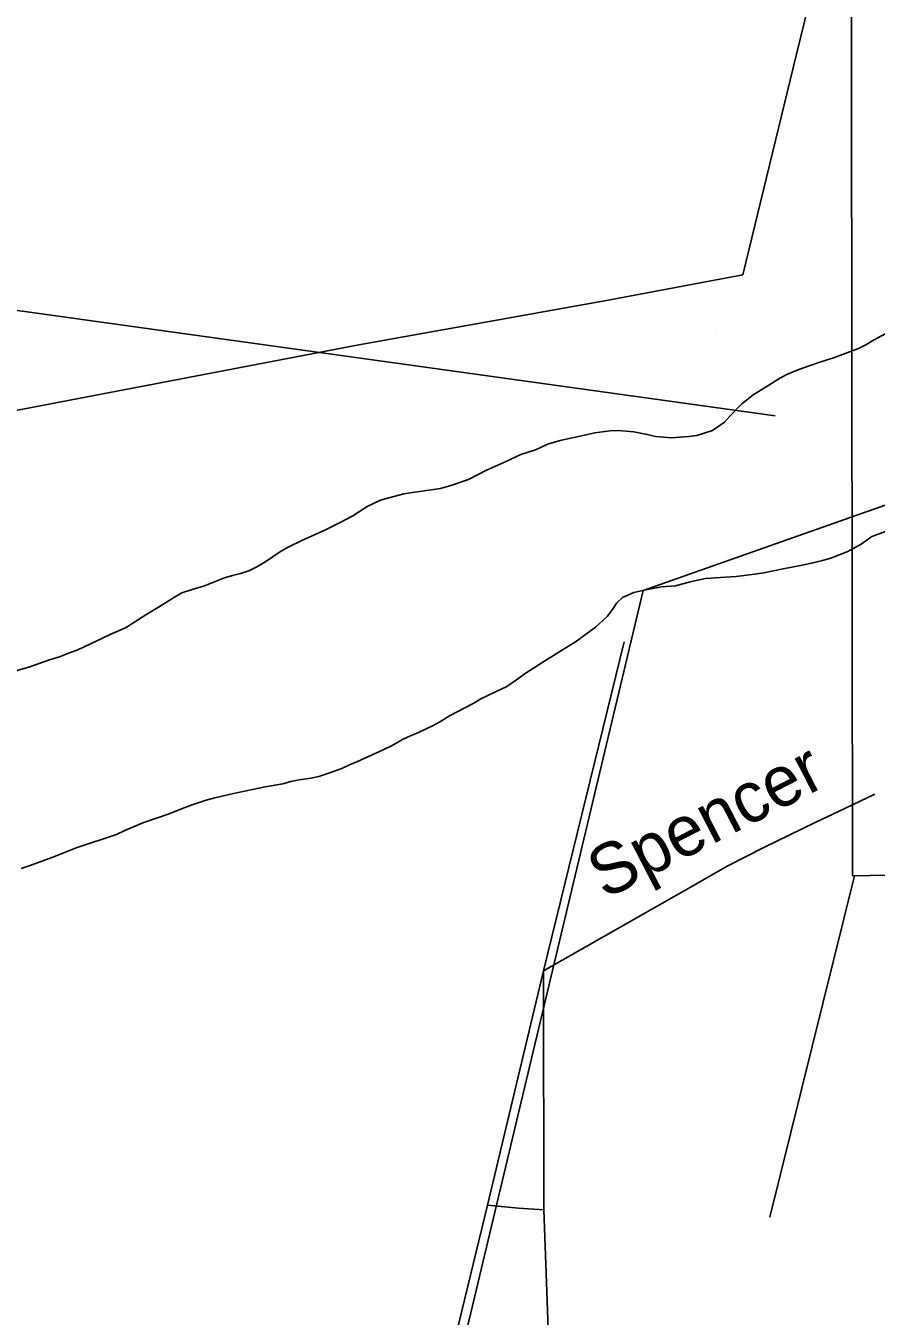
# Model space of a CAD drawing. Extents: x 2290055 to 2389491, y 66597 to 237875.
# Drawn here: x 2331660 to 2333260, y 111445 to 113874 of the extents above; entities that cross this region are included whole.
import ezdxf

# ---------------------------------------------------------------- set-up
doc = ezdxf.new("R2010")
doc.units = 0
for name, color, linetype in [('Exist Boundary Political City Limit New', 7, 'Continuous'), ('Exist Hydrographic Island Shore', 7, 'Continuous'), ('Exist Road Non-System Type 51', 7, 'Continuous'), ('Exist Road Non-System Type 51 Label', 7, 'Continuous'), ('Exist Road Primary US Structure Standard Bridge CELL', 7, 'Continuous'), ('Exist Road Primary US Structure Standard Bridge Number Label', 7, 'Continuous'), ('Exist Road Secondary Type 51 Attributed', 7, 'Continuous'), ('Map Preparation Boundary City Limit Buffer Line', 7, 'Continuous')]:
    doc.layers.add(name, color=color, linetype=linetype)

msp = doc.modelspace()

# ---------------------------------------------------------------- linework, layer by layer
at = {"layer": 'Exist Boundary Political City Limit New'}
msp.add_lwpolyline([(2330352.2, 107963.5), (2330441, 107913.5), (2331723, 108557.6), (2331795.2, 108507.7), (2332822, 112811.2), (2334428.5, 113377.6), (2334989.2, 113572), (2335533.8, 113689.2), (2336319, 114052.8), (2336557, 115038.5), (2336580.2, 115183.5), (2339245, 115328.5)], dxfattribs=at)
at = {"layer": 'Exist Hydrographic Island Shore'}
for points in [[(2332302.5, 112969.1), (2332327, 112981), (2332352.2, 112988.2), (2332371.2, 112993), (2332387.5, 112995.7), (2332440.5, 113003), (2332459.7, 113008.7), (2332492.7, 113020.2), (2332511.2, 113029.2), (2332526.5, 113037.6), (2332559.5, 113052.2), (2332591.7, 113067.3), (2332619, 113076.2), (2332643.7, 113087), (2332668, 113093.8), (2332700.2, 113101.2), (2332730.7, 113107.7), (2332759.2, 113111.4), (2332774.7, 113112.5), (2332804, 113109.7), (2332829.5, 113105), (2332845, 113101.2), (2332875, 113098.5), (2332907.7, 113101.2), (2332922.7, 113102.9), (2332952, 113112.4), (2332975, 113127.8), (2332985, 113139.1), (2333007.5, 113162.3), (2333029, 113179.6), (2333053.5, 113194.3), (2333080.2, 113211.3), (2333093.5, 113218.6), (2333108.7, 113224.8), (2333123.7, 113230.4), (2333152.5, 113240.2), (2333181.7, 113249.6), (2333226.7, 113267), (2333241, 113273.8), (2333255, 113282.7), (2333399.2, 113360.4)], [(2331636.7, 112658.3), (2331665.5, 112666.8), (2331704.2, 112680.3), (2331723, 112686.4), (2331742, 112693.7), (2331757.7, 112699.2), (2331805.2, 112721.9), (2331820, 112728.7), (2331847, 112740.5), (2331885.7, 112765.3), (2331921, 112786.4), (2331936.5, 112796.3), (2331953.5, 112806.4), (2331972.7, 112813), (2331995.7, 112819.7), (2332033.5, 112834.8), (2332048.5, 112839.5), (2332063.5, 112843.1), (2332079.7, 112848.2), (2332094.5, 112855.5), (2332109.7, 112864.2), (2332123.5, 112874), (2332137.2, 112883), (2332153.2, 112892.5), (2332179.2, 112905.2), (2332224, 112925), (2332250.2, 112938.3), (2332275, 112951.9), (2332302.5, 112969.1)], [(2332211.2, 112461.1), (2332226.5, 112465.9), (2332254.2, 112475.6), (2332268.7, 112482.5), (2332284, 112488.9), (2332299.2, 112496.1), (2332331.2, 112510.4), (2332349.2, 112519.4), (2332369, 112530.3), (2332384, 112537.6), (2332398.7, 112543.9), (2332426.5, 112556.8), (2332440, 112564.1), (2332457, 112574.8), (2332501.5, 112598.2), (2332516.2, 112607.3), (2332542.2, 112619.8), (2332565, 112630.1), (2332583, 112642.8), (2332601.5, 112656.3), (2332639.5, 112680.8), (2332653.2, 112688.5), (2332696.5, 112715.4), (2332732, 112742.1), (2332753.7, 112762.3), (2332763.7, 112775), (2332772, 112787.7), (2332782.5, 112797.9), (2332804.2, 112807), (2332826.7, 112812.2), (2332856.2, 112817.8), (2332882.5, 112819.8), (2332910, 112827.6), (2332939.2, 112833.4), (2332957, 112835), (2332996.5, 112837.1), (2333031.2, 112841.5), (2333049, 112844.2), (2333085.5, 112852), (2333121, 112858.9), (2333144, 112863.7), (2333159.5, 112867.5), (2333175.2, 112872.2), (2333192.7, 112878.7), (2333206.7, 112884.2), (2333232, 112898.3), (2333252.2, 112913), (2333381.7, 112960.7)], [(2331650.7, 112287.7), (2331666.2, 112292.9), (2331710.5, 112308.8), (2331756.2, 112327.4), (2331830.5, 112351.9), (2331846.2, 112359.4), (2331880, 112373.8), (2331929.5, 112390.7), (2331949.5, 112399), (2331971.2, 112407), (2331999, 112416.5), (2332015.5, 112420.9), (2332050.7, 112429), (2332110.5, 112441.2), (2332143.2, 112447.2), (2332158.2, 112451.4), (2332174.5, 112454.5), (2332196.2, 112457.8), (2332211.2, 112461.1)]]:
    msp.add_lwpolyline(points, dxfattribs=at)
at = {"layer": 'Exist Road Non-System Type 51'}
for p, q in [((2332959.5, 113300.5), (2332959.5, 113300.5)), ((2332634.2, 112094.9), (2332785.7, 112714.7)), ((2333189.6, 112395.2), (2333257.9, 112427.4)), ((2332627.4, 112066.2), (2332634.2, 112094.9)), ((2332634.2, 112066.6), (2332634.2, 112094.9)), ((2332528.9, 111653.6), (2332627.4, 112066.2)), ((2332634.6, 111645), (2332634.2, 112066.6))]:
    msp.add_line(p, q, dxfattribs=at)
for points in [[(2332634.2, 112094.9), (2332920.6, 112257.9), (2332979.6, 112291.7), (2333050.1, 112328), (2333145.4, 112374.4), (2333189.6, 112395.2)], [(2332154.7, 110123.1), (2332317.7, 110791.3), (2332448.1, 111322.9), (2332528.9, 111653.6)], [(2332528.9, 111653.6), (2332586.9, 111648.3), (2332634.6, 111645)], [(2333226.4, 110089.2), (2333182.5, 110158), (2333151.5, 110236.5), (2332924.1, 110587.4), (2332818, 110782.4), (2332789.4, 110832.2), (2332754.7, 110906), (2332727.8, 110971.5), (2332707.3, 111025.2), (2332683.9, 111102.7), (2332667.7, 111171), (2332656.1, 111231.6), (2332650.7, 111278.7), (2332645.9, 111332.6), (2332640.3, 111490.9), (2332634.6, 111645)]]:
    msp.add_lwpolyline(points, dxfattribs=at)
at = {"layer": 'Exist Road Primary US Structure Standard Bridge CELL'}
msp.add_line((2333219.6, 112274.1), (2333060.3, 111631), dxfattribs=at)
msp.add_lwpolyline([(2333444.8, 114261.3), (2333447.1, 112278.2), (2333215.5, 112274.1), (2333213.3, 114257.1)], close=True, dxfattribs=at)
at = {"layer": 'Exist Road Primary US Structure Standard Bridge Number Label'}
msp.add_lwpolyline([(2333069.9, 113139.8), (2330962.2, 113433.3), (2330041.7, 114380.5)], dxfattribs=at)
at = {"layer": 'Exist Road Secondary Type 51 Attributed'}
for points in [[(2333680.3, 116393.8), (2333639.7, 116398.6), (2333621.3, 116391.7), (2333609.2, 116381.1), (2333598.9, 116362.5), (2333594, 116349.8), (2333491.3, 115936.9), (2333405.1, 115584.3), (2333355.7, 115375.1), (2333331.3, 115250.3), (2333319.4, 115177.3), (2333312.1, 115122.7), (2333280.7, 114857.8), (2333250.3, 114600.7), (2333239.5, 114494.1), (2333217.9, 114320.5), (2333213.2, 114291), (2333180.4, 114108.5), (2333109.7, 113818.2), (2333009.4, 113405.7)], [(2333009.4, 113405.7), (2332752.5, 113357), (2332286.8, 113273.9), (2331476.7, 113118.6)]]:
    msp.add_lwpolyline(points, dxfattribs=at)
at = {"layer": 'Map Preparation Boundary City Limit Buffer Line'}
msp.add_lwpolyline([(2330352.2, 107963.5), (2330441, 107913.5), (2331723, 108557.6), (2331795.2, 108507.7), (2332822, 112811.2), (2334428.5, 113377.6), (2334989.2, 113572), (2335533.8, 113689.2), (2336319, 114052.8), (2336557, 115038.5), (2336580.2, 115183.5), (2339245, 115328.5)], dxfattribs=at)

# ---------------------------------------------------------------- texts
at = {"layer": 'Exist Road Non-System Type 51 Label'}
msp.add_text('Spencer', height=95, rotation=27.2324, dxfattribs=at).set_placement((2332749.5, 112228.6))

doc.saveas('drawing.dxf')
